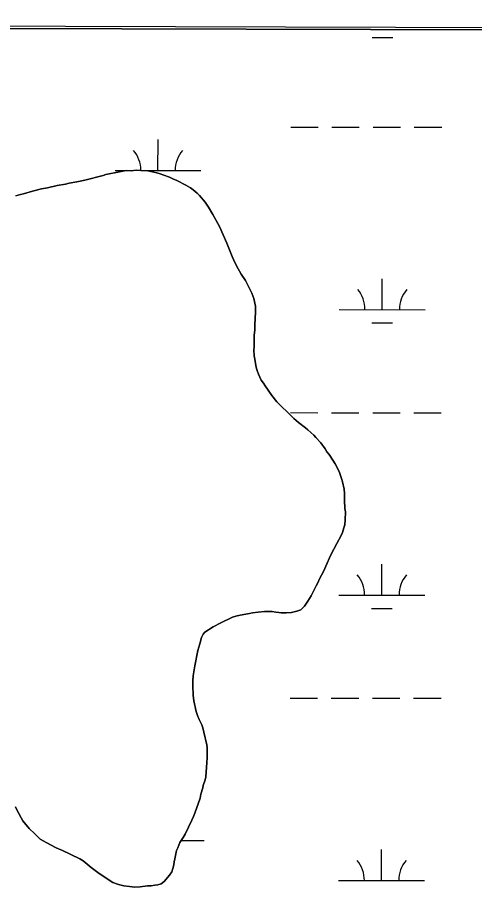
# Model space of a CAD drawing. Extents: x 3148686 to 3186545, y 916144 to 941516.
# Drawn here: x 3157084 to 3157617, y 938726 to 939743 of the extents above; entities that cross this region are included whole.
import ezdxf

# ---------------------------------------------------------------- set-up
doc = ezdxf.new("R2010")
doc.units = 0
for name, color, linetype in [('V-GRID-FRAM', 7, 'Continuous'), ('V-SITE-VEGE', 7, 'Continuous'), ('V-TOPO-SHOR', 7, 'Continuous'), ('V-WETL-SWMP', 7, 'Continuous')]:
    doc.layers.add(name, color=color, linetype=linetype)

msp = doc.modelspace()

# ---------------------------------------------------------------- linework, layer by layer
at = {"layer": 'V-GRID-FRAM'}
msp.add_lwpolyline([(3152987.2, 939742.7), (3184296.3, 939644.8), (3184247.4, 921455.8), (3152922.4, 921553.7), (3152987.2, 939742.7)], dxfattribs=at)
at = {"layer": 'V-SITE-VEGE'}
for p, q in [((3158561.4, 939725.3), (3156628.9, 939731.3)), ((3157162.5, 939552.9), (3157183.9, 939558.6)), ((3157183.9, 939558.6), (3157186.9, 939559.6)), ((3157186.9, 939559.6), (3157203.1, 939562.9)), ((3157203.1, 939562.9), (3157210.8, 939564.2)), ((3157210.8, 939564.2), (3157216.5, 939564.1)), ((3157216.5, 939564.1), (3157222.3, 939564.6)), ((3157222.3, 939564.6), (3157228, 939564.5)), ((3157228, 939564.5), (3157235.9, 939563.8)), ((3157235.9, 939563.8), (3157246.3, 939561.8)), ((3157246.3, 939561.8), (3157250.4, 939560.6)), ((3157250.4, 939560.6), (3157254.7, 939558.9)), ((3157254.7, 939558.9), (3157261.2, 939556.6)), ((3157130.4, 939546.8), (3157140, 939548.6)), ((3157140, 939548.6), (3157144.4, 939549.6)), ((3157144.4, 939549.6), (3157153.2, 939551.1)), ((3157153.2, 939551.1), (3157157, 939552.1)), ((3157157, 939552.1), (3157162.5, 939552.9)), ((3157261.2, 939556.6), (3157265.3, 939554.6)), ((3157265.3, 939554.6), (3157269.9, 939552.7)), ((3157269.9, 939552.7), (3157280.2, 939547.3)), ((3157280.2, 939547.3), (3157285.7, 939544)), ((3157087.7, 939536.2), (3157091.2, 939537)), ((3157091.2, 939537), (3157101.4, 939540.1)), ((3157101.4, 939540.1), (3157112.1, 939543)), ((3157112.1, 939543), (3157118.9, 939544.2)), ((3157118.9, 939544.2), (3157130.4, 939546.8)), ((3157285.7, 939544), (3157288.9, 939541.7)), ((3157288.9, 939541.7), (3157293.5, 939537.8)), ((3157293.5, 939537.8), (3157296.2, 939535.1)), ((3157082.2, 939534.7), (3157087.7, 939536.2)), ((3157296.2, 939535.1), (3157302.9, 939527.3)), ((3157302.9, 939527.3), (3157306.6, 939521.8)), ((3157306.6, 939521.8), (3157311.7, 939513.2)), ((3157311.7, 939513.2), (3157319.4, 939499.2)), ((3157319.4, 939499.2), (3157327.9, 939479.6)), ((3157327.9, 939479.6), (3157334.2, 939464)), ((3157334.2, 939464), (3157335.8, 939460.7)), ((3157335.8, 939460.7), (3157339.5, 939453.2)), ((3157339.5, 939453.2), (3157344.9, 939443.6)), ((3157344.9, 939443.6), (3157349.7, 939436.1)), ((3157349.7, 939436.1), (3157351.8, 939432.3)), ((3157351.8, 939432.3), (3157357.1, 939421.5)), ((3157357.1, 939421.5), (3157359.5, 939415)), ((3157359.5, 939415), (3157361.5, 939406.2)), ((3157361.5, 939406.2), (3157361.4, 939399.1)), ((3157361.4, 939399.1), (3157360.6, 939384.3)), ((3157360.6, 939378.6), (3157359.9, 939372)), ((3157360.6, 939384.3), (3157360.6, 939378.6)), ((3157359.9, 939372), (3157360.1, 939365.2)), ((3157360.1, 939365.2), (3157360, 939358.4)), ((3157360, 939358.4), (3157359.7, 939355.4)), ((3157359.7, 939355.4), (3157360.1, 939348.5)), ((3157360.1, 939348.5), (3157360.6, 939344.4)), ((3157360.6, 939344.4), (3157361.9, 939337)), ((3157361.9, 939337), (3157362.6, 939333.5)), ((3157362.6, 939333.5), (3157363.7, 939330.2)), ((3157363.7, 939330.2), (3157365, 939326.9)), ((3157365, 939326.9), (3157368.2, 939320)), ((3157368.2, 939320), (3157370.9, 939316.4)), ((3157370.9, 939316.4), (3157372.7, 939313.4)), ((3157372.7, 939313.4), (3157380.5, 939302.3)), ((3157380.5, 939302.3), (3157386.4, 939294.8)), ((3157386.4, 939294.8), (3157391.5, 939289.6)), ((3157391.5, 939289.6), (3157399.3, 939282.4)), ((3157399.3, 939282.4), (3157402.3, 939279)), ((3157402.3, 939279), (3157406.1, 939275.4)), ((3157406.1, 939275.4), (3157411.7, 939270.7)), ((3157411.7, 939270.7), (3157419.6, 939264.6)), ((3157419.6, 939264.6), (3157422.5, 939262.1)), ((3157422.5, 939262.1), (3157429.5, 939255.7)), ((3157429.5, 939255.7), (3157432, 939253.2)), ((3157432, 939253.2), (3157437.6, 939246.8)), ((3157437.6, 939246.8), (3157442.7, 939239.9)), ((3157442.7, 939239.9), (3157444.8, 939236.6)), ((3157444.8, 939236.6), (3157447.5, 939233.3)), ((3157447.5, 939233.3), (3157451.8, 939226.6)), ((3157451.8, 939226.6), (3157454.2, 939222.5)), ((3157454.2, 939222.5), (3157459, 939213.4)), ((3157459, 939213.4), (3157461.9, 939205.2)), ((3157461.9, 939205.2), (3157462.9, 939201.6)), ((3157462.9, 939201.6), (3157464.7, 939192.8)), ((3157464.7, 939192.8), (3157465.4, 939184.9)), ((3157465.4, 939184.9), (3157465.3, 939180)), ((3157465.3, 939180), (3157465.7, 939170.4)), ((3157465.7, 939170.4), (3157466.2, 939166.6)), ((3157466.2, 939166.6), (3157466.1, 939157.3)), ((3157465.5, 939151.5), (3157464.6, 939148)), ((3157466.1, 939157.3), (3157465.5, 939151.5)), ((3157462.9, 939142.6), (3157461.2, 939138.8)), ((3157464.6, 939148), (3157462.9, 939142.6)), ((3157461.2, 939138.8), (3157456.1, 939129.8)), ((3157456.1, 939129.8), (3157449.6, 939117.1)), ((3157447.7, 939113), (3157445.1, 939106.8)), ((3157449.6, 939117.1), (3157447.7, 939113)), ((3157445.1, 939106.8), (3157440.6, 939097)), ((3157438.6, 939092.9), (3157435.8, 939087.8)), ((3157440.6, 939097), (3157438.6, 939092.9)), ((3157432.2, 939080.4), (3157426.5, 939068.8)), ((3157434.4, 939084.5), (3157432.2, 939080.4)), ((3157435.8, 939087.8), (3157434.4, 939084.5)), ((3157422.6, 939062.3), (3157418.7, 939056.6)), ((3157426.5, 939068.8), (3157422.6, 939062.3)), ((3157364.7, 939049.7), (3157357.9, 939048.7)), ((3157372.1, 939050.4), (3157364.7, 939049.7)), ((3157380.9, 939050.3), (3157372.1, 939050.4)), ((3157385, 939049.7), (3157380.9, 939050.3)), ((3157388.5, 939049.4), (3157385, 939049.7)), ((3157391.5, 939048.8), (3157388.5, 939049.4)), ((3157403.3, 939049.2), (3157397.2, 939048.7)), ((3157409.6, 939050.7), (3157403.3, 939049.2)), ((3157414.5, 939052.5), (3157409.6, 939050.7)), ((3157418.7, 939056.6), (3157414.5, 939052.5)), ((3157334.6, 939043.6), (3157321.1, 939037.2)), ((3157338.4, 939044.9), (3157334.6, 939043.6)), ((3157343.6, 939046.2), (3157338.4, 939044.9)), ((3157354.3, 939048), (3157343.6, 939046.2)), ((3157357.9, 939048.7), (3157354.3, 939048)), ((3157397.2, 939048.7), (3157391.5, 939048.8)), ((3157312.3, 939032.5), (3157302.4, 939026.3)), ((3157321.1, 939037.2), (3157312.3, 939032.5)), ((3157298.5, 939020), (3157296.4, 939012.7)), ((3157300.3, 939023.8), (3157298.5, 939020)), ((3157302.4, 939026.3), (3157300.3, 939023.8)), ((3157296.4, 939012.7), (3157294.4, 939004.9)), ((3157294.4, 939004.9), (3157290.8, 938987.2)), ((3157290.8, 938987.2), (3157289, 938975.3)), ((3157288.5, 938969.5), (3157288.3, 938963.8)), ((3157289, 938975.3), (3157288.5, 938969.5)), ((3157288.3, 938963.8), (3157288.9, 938952.7)), ((3157288.9, 938952.7), (3157289.6, 938946.1)), ((3157289.6, 938946.1), (3157292.2, 938934)), ((3157292.2, 938934), (3157293.9, 938929)), ((3157293.9, 938929), (3157295.8, 938924.6)), ((3157295.8, 938924.6), (3157298.8, 938918.3)), ((3157298.8, 938918.3), (3157300, 938914.6)), ((3157300, 938914.6), (3157301.3, 938909.7)), ((3157301.3, 938909.7), (3157304.7, 938894.9)), ((3157304.7, 938894.9), (3157305.1, 938891.3)), ((3157305.1, 938891.3), (3157305.2, 938888.3)), ((3157305.2, 938888.3), (3157305.1, 938879.9)), ((3157305.1, 938879.9), (3157304.6, 938874.3)), ((3157304.6, 938874.3), (3157303.4, 938857.7)), ((3157303.4, 938857.7), (3157302.7, 938854.3)), ((3157300.6, 938847.7), (3157300, 938844.7)), ((3157302.7, 938854.3), (3157300.6, 938847.7)), ((3157297.7, 938837.3), (3157296.8, 938833)), ((3157300, 938844.7), (3157297.7, 938837.3)), ((3157296.8, 938833), (3157290.8, 938815.3)), ((3157084, 938817.8), (3157081.9, 938822.8)), ((3157085.6, 938815), (3157084, 938817.8)), ((3157290.8, 938815.3), (3157289.1, 938811.5)), ((3157088.2, 938809.8), (3157085.6, 938815)), ((3157090.4, 938806.5), (3157088.2, 938809.8)), ((3157097.6, 938797.4), (3157090.4, 938806.5)), ((3157287.4, 938807.2), (3157279.3, 938790.9)), ((3157289.1, 938811.5), (3157287.4, 938807.2)), ((3157104.3, 938791.3), (3157097.6, 938797.4)), ((3157107.6, 938787.9), (3157104.3, 938791.3)), ((3157110.5, 938785.2), (3157107.6, 938787.9)), ((3157114.1, 938782.9), (3157110.5, 938785.2)), ((3157277, 938787.1), (3157273.1, 938781.1)), ((3157279.3, 938790.9), (3157277, 938787.1)), ((3157118.4, 938780.9), (3157114.1, 938782.9)), ((3157128.4, 938775.3), (3157118.4, 938780.9)), ((3157132.8, 938773.4), (3157128.4, 938775.3)), ((3157270.8, 938774.9), (3157269.4, 938771.9)), ((3157273.1, 938781.1), (3157270.8, 938774.9)), ((3157135.8, 938772.2), (3157132.8, 938773.4)), ((3157156.7, 938762.1), (3157135.8, 938772.2)), ((3157268.8, 938768.1), (3157267.4, 938762.1)), ((3157269.4, 938771.9), (3157268.8, 938768.1)), ((3157160.5, 938759.6), (3157156.7, 938762.1)), ((3157169.9, 938752), (3157160.5, 938759.6)), ((3157266.4, 938755), (3157265.3, 938750.9)), ((3157266.8, 938758.5), (3157266.4, 938755)), ((3157267.4, 938762.1), (3157266.8, 938758.5)), ((3157179.4, 938745.1), (3157169.9, 938752)), ((3157195.1, 938734.7), (3157179.4, 938745.1)), ((3157263.9, 938746.8), (3157261.1, 938743)), ((3157265.3, 938750.9), (3157263.9, 938746.8)), ((3157201.6, 938732.2), (3157195.1, 938734.7)), ((3157255, 938735.7), (3157251.4, 938732.8)), ((3157261.1, 938743), (3157255, 938735.7)), ((3157208.1, 938730.7), (3157201.6, 938732.2)), ((3157214.7, 938729.8), (3157208.1, 938730.7)), ((3157221, 938729.1), (3157214.7, 938729.8)), ((3157227, 938729.3), (3157221, 938729.1)), ((3157235.7, 938730.6), (3157227, 938729.3)), ((3157239.8, 938730.8), (3157235.7, 938730.6)), ((3157244, 938731.5), (3157239.8, 938730.8)), ((3157247.8, 938731.8), (3157244, 938731.5)), ((3157251.4, 938732.8), (3157247.8, 938731.8))]:
    msp.add_line(p, q, dxfattribs=at)
at = {"layer": 'V-TOPO-SHOR'}
for points in [[(3157464.7, 939192.8), (3157462.9, 939201.6), (3157461.9, 939205.2), (3157459, 939213.4), (3157454.2, 939222.5), (3157451.8, 939226.6), (3157447.5, 939233.3), (3157444.8, 939236.6), (3157442.7, 939239.9), (3157437.6, 939246.8), (3157432, 939253.2), (3157429.5, 939255.7), (3157422.5, 939262.1), (3157419.6, 939264.6), (3157411.7, 939270.7), (3157406.1, 939275.4), (3157402.3, 939279), (3157399.3, 939282.4), (3157391.5, 939289.6), (3157386.4, 939294.8), (3157380.5, 939302.3), (3157372.7, 939313.4), (3157370.9, 939316.4), (3157368.2, 939320), (3157365, 939326.9), (3157363.7, 939330.2), (3157362.6, 939333.5), (3157361.9, 939337), (3157360.6, 939344.4), (3157360.1, 939348.5), (3157359.7, 939355.4), (3157360, 939358.4), (3157360.1, 939365.2), (3157359.9, 939372), (3157360.6, 939378.6), (3157360.6, 939384.3), (3157361.4, 939399.1), (3157361.5, 939406.2), (3157359.5, 939415), (3157357.1, 939421.5), (3157351.8, 939432.3), (3157349.7, 939436.1), (3157344.9, 939443.6), (3157339.5, 939453.2), (3157335.8, 939460.7), (3157334.2, 939464), (3157327.9, 939479.6), (3157319.4, 939499.2), (3157311.7, 939513.2), (3157306.6, 939521.8), (3157302.9, 939527.3), (3157296.2, 939535.1), (3157293.5, 939537.8), (3157288.9, 939541.7), (3157285.7, 939544), (3157280.2, 939547.3), (3157269.9, 939552.7), (3157265.3, 939554.6), (3157261.2, 939556.6), (3157254.7, 939558.9), (3157250.4, 939560.6), (3157246.3, 939561.8), (3157235.9, 939563.8), (3157228, 939564.5), (3157222.3, 939564.6), (3157216.5, 939564.1), (3157210.8, 939564.2), (3157203.1, 939562.9), (3157186.9, 939559.6), (3157183.9, 939558.6), (3157162.5, 939552.9), (3157157, 939552.1), (3157153.2, 939551.1), (3157144.4, 939549.6), (3157140, 939548.6), (3157130.4, 939546.8), (3157118.9, 939544.2), (3157112.1, 939543), (3157101.4, 939540.1), (3157091.2, 939537), (3157087.7, 939536.2), (3157082.2, 939534.7)], [(3157132.8, 938773.4), (3157135.8, 938772.2), (3157156.7, 938762.1), (3157160.5, 938759.6), (3157169.9, 938752), (3157179.4, 938745.1), (3157195.1, 938734.7), (3157201.6, 938732.2), (3157208.1, 938730.7), (3157214.7, 938729.8), (3157221, 938729.1), (3157227, 938729.3), (3157235.7, 938730.6), (3157239.8, 938730.8), (3157244, 938731.5), (3157247.8, 938731.8), (3157251.4, 938732.8), (3157255, 938735.7), (3157261.1, 938743), (3157263.9, 938746.8), (3157265.3, 938750.9), (3157266.4, 938755), (3157266.8, 938758.5), (3157267.4, 938762.1), (3157268.8, 938768.1), (3157269.4, 938771.9), (3157270.8, 938774.9), (3157273.1, 938781.1), (3157277, 938787.1), (3157279.3, 938790.9), (3157287.4, 938807.2), (3157289.1, 938811.5), (3157290.8, 938815.3), (3157296.8, 938833), (3157297.7, 938837.3), (3157300, 938844.7), (3157300.6, 938847.7), (3157302.7, 938854.3), (3157303.4, 938857.7), (3157304.6, 938874.3), (3157305.1, 938879.9), (3157305.2, 938888.3), (3157305.1, 938891.3), (3157304.7, 938894.9), (3157301.3, 938909.7), (3157300, 938914.6), (3157298.8, 938918.3), (3157295.8, 938924.6), (3157293.9, 938929), (3157292.2, 938934), (3157289.6, 938946.1), (3157288.9, 938952.7), (3157288.3, 938963.8), (3157288.5, 938969.5), (3157289, 938975.3), (3157290.8, 938987.2), (3157294.4, 939004.9), (3157296.4, 939012.7), (3157298.5, 939020), (3157300.3, 939023.8), (3157302.4, 939026.3), (3157312.3, 939032.5), (3157321.1, 939037.2), (3157334.6, 939043.6), (3157338.4, 939044.9), (3157343.6, 939046.2), (3157354.3, 939048), (3157357.9, 939048.7), (3157364.7, 939049.7), (3157372.1, 939050.4), (3157380.9, 939050.3), (3157385, 939049.7), (3157388.5, 939049.4), (3157391.5, 939048.8), (3157397.2, 939048.7), (3157403.3, 939049.2), (3157409.6, 939050.7), (3157414.5, 939052.5), (3157418.7, 939056.6), (3157422.6, 939062.3), (3157426.5, 939068.8), (3157432.2, 939080.4), (3157434.4, 939084.5), (3157435.8, 939087.8), (3157438.6, 939092.9), (3157440.6, 939097), (3157445.1, 939106.8), (3157447.7, 939113), (3157449.6, 939117.1), (3157456.1, 939129.8), (3157461.2, 939138.8), (3157462.9, 939142.6), (3157464.6, 939148), (3157465.5, 939151.6), (3157466.1, 939157.3), (3157466.2, 939166.6), (3157465.7, 939170.4), (3157465.3, 939180), (3157465.4, 939184.9), (3157465.2, 939187.9), (3157464.7, 939192.8)], [(3157081.9, 938822.8), (3157084, 938817.8), (3157085.6, 938815), (3157088.2, 938809.8), (3157090.4, 938806.5), (3157097.6, 938797.4), (3157104.3, 938791.3), (3157107.6, 938787.9), (3157110.5, 938785.2), (3157114.1, 938782.9), (3157118.4, 938780.9), (3157128.4, 938775.3), (3157132.8, 938773.4)]]:
    msp.add_lwpolyline(points, dxfattribs=at)
at = {"layer": 'V-WETL-SWMP'}
for p, q in [((3157497.4, 939719.4), (3157521.4, 939719.4)), ((3157402.5, 939614.8), (3157434.5, 939614.8)), ((3157450.5, 939614.8), (3157482.5, 939614.8)), ((3157498.5, 939614.7), (3157530.5, 939614.7)), ((3157546.5, 939614.7), (3157578.5, 939614.7)), ((3157247.8, 939564.3), (3157247.9, 939600.3)), ((3157197.8, 939564.3), (3157218.9, 939564.3)), ((3157230.4, 939564.3), (3157297.8, 939564.2)), ((3157509.1, 939402.1), (3157509.1, 939438.1)), ((3157459.1, 939402.2), (3157559.1, 939402.1)), ((3157497.1, 939386.7), (3157521.1, 939386.7)), ((3157402.1, 939282.2), (3157434.1, 939282.1)), ((3157450.1, 939282.1), (3157482.1, 939282.1)), ((3157498.1, 939282.1), (3157530.1, 939282)), ((3157546.1, 939282), (3157578.1, 939282)), ((3157508.8, 939069.5), (3157508.8, 939105.5)), ((3157458.8, 939069.5), (3157558.8, 939069.4)), ((3157496.7, 939054), (3157520.7, 939054)), ((3157401.8, 938949.5), (3157433.8, 938949.5)), ((3157449.8, 938949.4), (3157481.8, 938949.4)), ((3157497.8, 938949.4), (3157529.8, 938949.4)), ((3157545.8, 938949.3), (3157577.8, 938949.3)), ((3157274.6, 938783.5), (3157301.6, 938783.4)), ((3157508.4, 938736.8), (3157508.4, 938772.8)), ((3157458.4, 938736.8), (3157558.4, 938736.7))]:
    msp.add_line(p, q, dxfattribs=at)
for points in [[(3158422, 939728.1), (3156627, 939733.8)], [(3157082.2, 939534.7), (3157087.7, 939536.2), (3157091.2, 939537), (3157101.4, 939540.1), (3157112.1, 939543), (3157118.9, 939544.2), (3157130.4, 939546.8), (3157140, 939548.6), (3157144.4, 939549.6), (3157153.2, 939551.1), (3157157, 939552.1), (3157162.5, 939552.9), (3157183.9, 939558.6), (3157186.9, 939559.6), (3157203.1, 939562.9), (3157210.8, 939564.2), (3157216.5, 939564.1), (3157222.3, 939564.6), (3157228, 939564.5), (3157235.9, 939563.8), (3157246.3, 939561.8), (3157250.4, 939560.6), (3157254.7, 939558.9), (3157261.2, 939556.6), (3157265.3, 939554.6), (3157269.9, 939552.7), (3157280.2, 939547.3), (3157285.7, 939544), (3157288.9, 939541.7), (3157293.5, 939537.8), (3157296.2, 939535.1), (3157302.9, 939527.3), (3157306.6, 939521.8), (3157311.7, 939513.2), (3157319.4, 939499.2), (3157327.9, 939479.6), (3157334.2, 939464), (3157335.8, 939460.7), (3157339.5, 939453.2), (3157344.9, 939443.6), (3157349.7, 939436.1), (3157351.8, 939432.3), (3157357.1, 939421.5), (3157359.5, 939415), (3157361.5, 939406.2), (3157361.4, 939399.1), (3157360.6, 939384.3), (3157360.6, 939378.6), (3157359.9, 939372), (3157360.1, 939365.2), (3157360, 939358.4), (3157359.7, 939355.4), (3157360.1, 939348.5), (3157360.6, 939344.4), (3157361.9, 939337), (3157362.6, 939333.5), (3157363.7, 939330.2), (3157365, 939326.9), (3157368.2, 939320), (3157370.9, 939316.4), (3157372.7, 939313.4), (3157380.5, 939302.3), (3157386.4, 939294.8), (3157391.5, 939289.6), (3157399.3, 939282.4), (3157402.3, 939279), (3157406.1, 939275.4), (3157411.7, 939270.7), (3157419.6, 939264.6), (3157422.5, 939262.1), (3157429.5, 939255.7), (3157432, 939253.2), (3157437.6, 939246.8), (3157442.7, 939239.9), (3157444.8, 939236.6), (3157447.5, 939233.3), (3157451.8, 939226.6), (3157454.2, 939222.5), (3157459, 939213.4), (3157461.9, 939205.2), (3157462.9, 939201.6), (3157464.7, 939192.8), (3157465.2, 939187.9), (3157465.4, 939184.9), (3157465.3, 939180), (3157465.7, 939170.4), (3157466.2, 939166.6), (3157466.1, 939157.3), (3157465.5, 939151.6), (3157464.6, 939148), (3157462.9, 939142.6), (3157461.2, 939138.8), (3157456.1, 939129.8), (3157449.6, 939117.1), (3157447.7, 939113), (3157445.1, 939106.8), (3157440.6, 939097), (3157438.6, 939092.9), (3157435.8, 939087.8), (3157434.4, 939084.5), (3157432.2, 939080.4), (3157426.5, 939068.8), (3157422.6, 939062.3), (3157418.7, 939056.6), (3157414.5, 939052.5), (3157409.6, 939050.7), (3157403.3, 939049.2), (3157397.2, 939048.7), (3157391.5, 939048.8), (3157388.5, 939049.4), (3157385, 939049.7), (3157380.9, 939050.3), (3157372.1, 939050.4), (3157364.7, 939049.7), (3157357.9, 939048.7), (3157354.3, 939048), (3157343.6, 939046.2), (3157338.4, 939044.9), (3157334.6, 939043.6), (3157321.1, 939037.2), (3157312.3, 939032.5), (3157302.4, 939026.3), (3157300.3, 939023.8), (3157298.5, 939020), (3157296.4, 939012.7), (3157294.4, 939004.9), (3157290.8, 938987.2), (3157289, 938975.3), (3157288.5, 938969.5), (3157288.3, 938963.8), (3157288.9, 938952.7), (3157289.6, 938946.1), (3157292.2, 938934), (3157293.9, 938929), (3157295.8, 938924.6), (3157298.8, 938918.3), (3157300, 938914.6), (3157301.3, 938909.7), (3157304.7, 938894.9), (3157305.1, 938891.3), (3157305.2, 938888.3), (3157305.1, 938879.9), (3157304.6, 938874.3), (3157303.4, 938857.7), (3157302.7, 938854.3), (3157300.6, 938847.7), (3157300, 938844.7), (3157297.7, 938837.3), (3157296.8, 938833), (3157290.8, 938815.3), (3157289.1, 938811.5), (3157287.4, 938807.2), (3157279.3, 938790.9), (3157277, 938787.1), (3157273.1, 938781.1), (3157270.8, 938774.9), (3157269.4, 938771.9), (3157268.8, 938768.1), (3157267.4, 938762.1), (3157266.8, 938758.5), (3157266.4, 938755), (3157265.3, 938750.9), (3157263.9, 938746.8), (3157261.1, 938743), (3157254.9, 938735.7), (3157251.4, 938732.8), (3157247.8, 938731.8), (3157244, 938731.5), (3157239.8, 938730.8), (3157235.7, 938730.6), (3157227, 938729.3), (3157221, 938729.1), (3157214.7, 938729.8), (3157208.1, 938730.7), (3157201.6, 938732.2), (3157195.1, 938734.7), (3157179.4, 938745.1), (3157169.9, 938752), (3157160.5, 938759.6), (3157156.7, 938762.1), (3157135.8, 938772.2), (3157132.8, 938773.4), (3157128.4, 938775.3), (3157118.4, 938780.9), (3157114.1, 938782.9), (3157110.5, 938785.2), (3157107.6, 938787.9), (3157104.3, 938791.3), (3157097.6, 938797.4), (3157090.4, 938806.5), (3157088.2, 938809.8), (3157085.6, 938815), (3157084, 938817.8), (3157081.9, 938822.8)]]:
    msp.add_lwpolyline(points, dxfattribs=at)
for centre, start, end in [((3157192.6, 939564.8), 359.496, 40.7115), ((3157303.1, 939564.7), 139.1678, 180.7115), ((3157453.9, 939402.7), 359.1678, 40.7115), ((3157564.4, 939402.5), 139.1678, 180.7115), ((3157453.5, 939070), 359.1678, 40.7115), ((3157564, 939069.9), 139.1678, 180.7115), ((3157453.2, 938737.3), 359.1678, 40.7115), ((3157563.6, 938737.2), 139.1678, 180.7115)]:
    msp.add_arc(centre, 35.2, start, end, dxfattribs=at)

doc.saveas('drawing.dxf')
